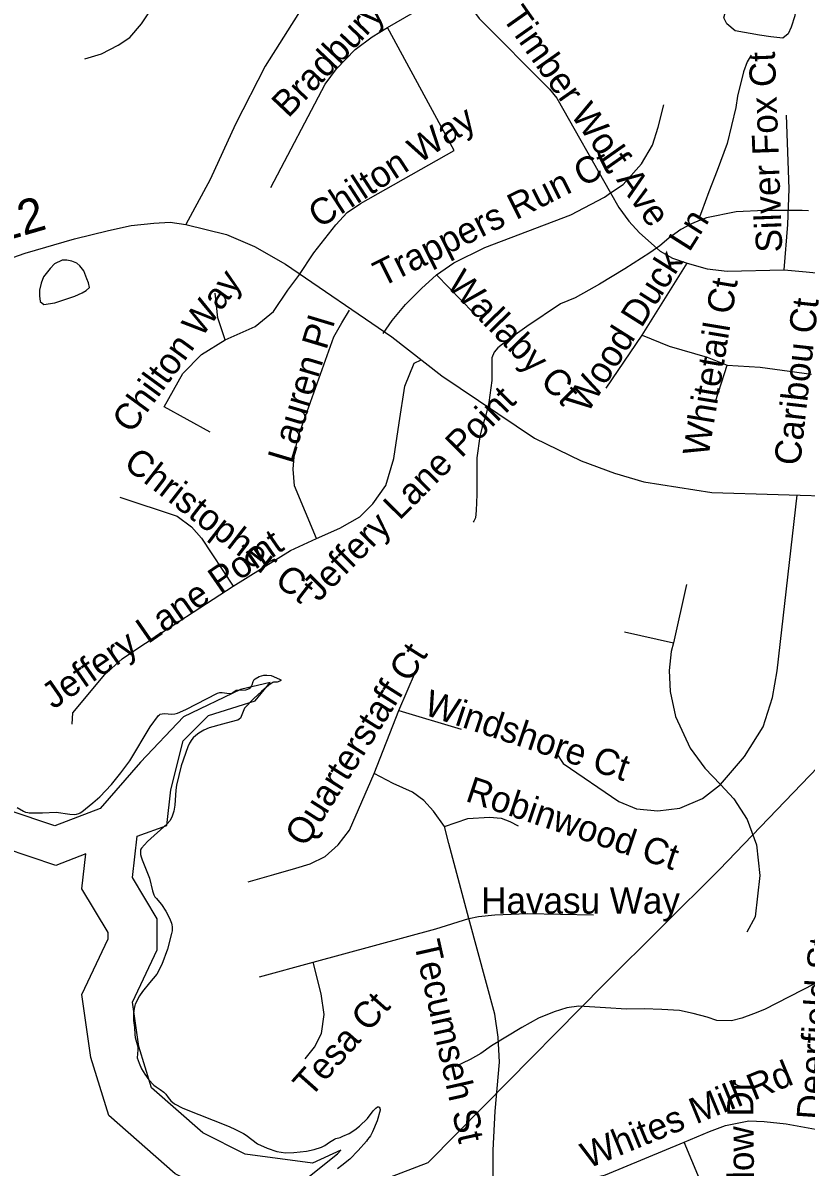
# Model space of a CAD drawing. Extents: x 1662474 to 1856135, y 779280 to 917889.
# Drawn here: x 1704946 to 1707785, y 831727 to 835872 of the extents above; entities that cross this region are included whole.
import ezdxf

# ---------------------------------------------------------------- set-up
doc = ezdxf.new("R2010")
doc.units = 0
for name, color, linetype in [('Exist Hydrographic Lake Shore', 7, 'Continuous'), ('Exist Hydrographic Misc Water Feature', 7, 'Continuous'), ('Exist Hydrographic Pond Under 1500 Sq Ft', 7, 'Continuous'), ('Exist Road Non-System Type 51', 7, 'Continuous'), ('Exist Road Non-System Type 51 Label', 7, 'Continuous'), ('Exist Road Secondary Type 51 Attributed', 7, 'Continuous'), ('Exist Utilities Electrical Transmission Line', 7, 'Continuous'), ('Old_Level_44', 7, 'Continuous'), ('Prop DGN Element Guardrail', 7, 'Continuous')]:
    doc.layers.add(name, color=color, linetype=linetype)

msp = doc.modelspace()

# ---------------------------------------------------------------- linework, layer by layer
at = {"layer": 'Exist Hydrographic Lake Shore'}
for points in [[(1705154, 833010.1), (1705160.2, 833014.1), (1705200.4, 833046.3), (1705225.6, 833068.4), (1705267.6, 833113), (1705301.5, 833155.5), (1705333.5, 833198.8), (1705408, 833322.2), (1705437.6, 833362.3), (1705441.1, 833364.9), (1705444.5, 833367.1), (1705451, 833368.6), (1705459.5, 833369.4), (1705486.2, 833367.3), (1705497.5, 833368.4), (1705506.5, 833371.2), (1705537.1, 833384.9), (1705651.9, 833443.9), (1705660, 833445.8), (1705668.4, 833445.8), (1705686, 833443.4), (1705697.2, 833442.9), (1705703.2, 833443.9), (1705706.8, 833445.5), (1705715.4, 833452.4), (1705719.5, 833454.4), (1705754.8, 833456), (1705761, 833457.6), (1705766.2, 833460.8), (1705771, 833464.7), (1705774.6, 833469.1), (1705777, 833474.4), (1705780.8, 833485.9), (1705784.6, 833492.8), (1705788, 833495.9), (1705803, 833504.1), (1705819.5, 833508.5), (1705830.9, 833509.3), (1705845.8, 833507.2), (1705876.5, 833494.9), (1705880.8, 833491.7), (1705881.2, 833490.1), (1705880.8, 833489.1), (1705877.5, 833487.5), (1705867.9, 833483.8), (1705854.8, 833483.1), (1705852.6, 833482), (1705837.4, 833472.1), (1705811.6, 833450.2), (1705782.9, 833423.8), (1705749.8, 833389.1), (1705734.8, 833352.6), (1705730.6, 833348.9), (1705725.1, 833346.1), (1705719.2, 833344.2), (1705669.8, 833331.9), (1705620.9, 833318.2), (1705601.8, 833309.6), (1705583.9, 833298.6), (1705573.4, 833290.7), (1705563.9, 833281.8), (1705558.4, 833275.2), (1705550.2, 833262.6), (1705544, 833248.9), (1705519.9, 833180.2), (1705502.5, 833110.1), (1705500.4, 833092.2), (1705499.6, 833074.1), (1705497.2, 833038.2), (1705493, 833016.1), (1705486, 832994.6), (1705478.6, 832981.2), (1705469.1, 832970.4), (1705397.8, 832906.7), (1705376.5, 832882.2), (1705374.4, 832878.6), (1705372.9, 832874.4), (1705372.4, 832865.2), (1705372.9, 832859.2), (1705375, 832850.8), (1705378.1, 832840.3), (1705405.6, 832773.6), (1705415.9, 832727.7), (1705420.9, 832713.5), (1705425.1, 832706.2), (1705430.4, 832699.6), (1705441.9, 832687), (1705448.8, 832678.1), (1705463.9, 832653.7), (1705477.2, 832628.5), (1705484.6, 832610.9), (1705486.5, 832604.1), (1705487.2, 832597), (1705486.8, 832582.6), (1705484.9, 832573.4), (1705470.8, 832516.4), (1705450.2, 832460.2), (1705431.4, 832425.1), (1705404.9, 832394.4), (1705379.9, 832362.3)], [(1704925.9, 833029.2), (1704948.8, 833016.1), (1704956.4, 833013), (1704963.9, 833010.9), (1704968.9, 833010.4), (1705017.8, 833010.6), (1705066.5, 833012.2), (1705116.6, 833005.1), (1705133.2, 833004.1), (1705141.1, 833005.1), (1705149, 833007.8), (1705154, 833010.1)], [(1705379.9, 832362.3), (1705369.1, 832346.6), (1705353.4, 832317.2), (1705351.9, 832311.9), (1705349.2, 832301.2)], [(1705349.2, 832301.2), (1705347.1, 832283.9), (1705347.1, 832257.6), (1705351.4, 832231.9), (1705352.1, 832207.2), (1705353.4, 832195.7), (1705362.4, 832162.6), (1705362.9, 832151.6), (1705360.8, 832122.2), (1705367.4, 832102.8), (1705376.2, 832083.1), (1705388.6, 832062.9), (1705403.2, 832042.4), (1705420.4, 832024), (1705429.2, 832016.9), (1705444, 832008), (1705457.6, 831998.1), (1705464.1, 831990.7), (1705473.1, 831978.4), (1705482.9, 831966.8), (1705496, 831955.5), (1705526.4, 831940.1), (1705693.9, 831873.9), (1705716.6, 831863.4), (1705746.1, 831848.4), (1705755, 831842.7), (1705775.5, 831826.4), (1705797, 831811.4), (1705831.1, 831795.4), (1705866.8, 831783.6), (1705882.5, 831780.2), (1705898, 831778.6), (1705927.8, 831779.4), (1705974.6, 831784.4), (1706001.8, 831789.9), (1706028.2, 831798.6), (1706040.5, 831805.1), (1706057.6, 831817.2), (1706075.2, 831827.9), (1706079.9, 831829.8), (1706095.6, 831834.5), (1706106.4, 831838.8), (1706128.2, 831848.9), (1706149, 831861.1), (1706166.5, 831874.4), (1706194.6, 831903.1), (1706215.4, 831930.3), (1706225.4, 831940.6), (1706231.4, 831944.8), (1706235, 831945), (1706237.1, 831944.2), (1706239.8, 831940.6), (1706240.2, 831938.8), (1706240.8, 831935.3), (1706240.5, 831932.4), (1706229.8, 831893.9), (1706213.8, 831855), (1706205.6, 831840.3), (1706200.9, 831833.5), (1706195.4, 831826.9), (1706191.2, 831820.6), (1706161.8, 831787), (1706130.9, 831755.2), (1706102.2, 831732.2), (1706086.2, 831720.1)]]:
    msp.add_lwpolyline(points, dxfattribs=at)
at = {"layer": 'Exist Hydrographic Misc Water Feature'}
for points in [[(1707585.2, 835754.6), (1707570.4, 835731.1), (1707558.1, 835695.2), (1707535.6, 835607), (1707529.6, 835565.4), (1707498.6, 835435.5), (1707462.2, 835337.7), (1707431.6, 835259.6), (1707405.3, 835187.9), (1707399.4, 835171.7), (1707399.1, 835163.4), (1707401.2, 835157.7)], [(1707793.7, 835191.5), (1707769.9, 835192), (1707677.7, 835192.2), (1707633.7, 835192.3), (1707531.5, 835186.9), (1707423.3, 835165.4), (1707401.2, 835157.7)], [(1707401.2, 835157.7), (1707369.2, 835143.5), (1707331, 835123.8), (1707286.7, 835091.8), (1707254.5, 835064.6), (1707218.3, 835038.3), (1707127.9, 834981), (1707035.7, 834925.4), (1706997.5, 834903.2), (1706947.4, 834875.6), (1706895.1, 834853.6), (1706772.4, 834772.5), (1706696.3, 834718.2), (1706667.9, 834695), (1706654, 834678.8), (1706645.8, 834658.5), (1706645.5, 834624.8), (1706645.3, 834576.4), (1706635, 834497.1), (1706622.7, 834446.4), (1706610.7, 834408.9), (1706602.3, 834372.9), (1706591.9, 834296.8), (1706591.3, 834163.1), (1706588.8, 834104.9), (1706586.9, 834078.7), (1706580.6, 834066.5), (1706578.2, 834063.2)], [(1707814.7, 832391.1), (1707634.3, 832297.9), (1707594.1, 832282.4), (1707551.7, 832266.8), (1707513.7, 832256.9), (1707461.6, 832257.2), (1707425.6, 832269.4), (1707375.6, 832283.5), (1707325.7, 832293.6), (1707261.5, 832298.2), (1707197.5, 832300.3), (1707133.5, 832298.3), (1707057.3, 832303.1), (1706961.1, 832309.2), (1706917.1, 832303.5), (1706871.1, 832289.7), (1706814.9, 832266.2), (1706754.4, 832232.2), (1706644, 832166.3), (1706605.8, 832138.4), (1706567.6, 832117), (1706511.5, 832089.4)]]:
    msp.add_lwpolyline(points, dxfattribs=at)
at = {"layer": 'Exist Hydrographic Pond Under 1500 Sq Ft'}
for points in [[(1707615.1, 835827.6), (1707528, 835842.8), (1707497.5, 835868.9), (1707486.6, 835890.7), (1707495.3, 835923.3), (1707528, 835949.5), (1707593.3, 836006.1), (1707656.5, 836086.6), (1707695.7, 836141), (1707706.6, 836160.6), (1707732.7, 836178), (1707767.6, 836186.7), (1707778.5, 836173.7), (1707776.3, 836156.3), (1707758.9, 836095.3), (1707752.3, 836049.6), (1707754.5, 835999.5), (1707750.1, 835947.3), (1707743.6, 835897.2), (1707730.5, 835855.9), (1707719.7, 835831.9), (1707700.1, 835816.7), (1707656.5, 835821), (1707615.1, 835827.6)], [(1705178.4, 834944.3), (1705167.2, 834973.8), (1705153.1, 834992.1), (1705141.9, 835001.9), (1705123.6, 835009), (1705105.3, 835011.8), (1705089.3, 835012.1), (1705061.2, 834999.6), (1705045.3, 834981.9), (1705020.8, 834952), (1705012.8, 834928.4), (1705006.7, 834903.9), (1705006.6, 834882.5), (1705008.6, 834862), (1705022.4, 834851.8), (1705062.5, 834857.6), (1705134.9, 834881.6), (1705161.1, 834893.4), (1705175.6, 834902.1), (1705188.3, 834913.4), (1705184.1, 834930.3), (1705178.4, 834944.3)]]:
    msp.add_lwpolyline(points, dxfattribs=at)
at = {"layer": 'Exist Road Non-System Type 51'}
for p, q in [((1706267.4, 835855.4), (1706520.4, 836001.4)), ((1707190.9, 834741), (1707354.1, 835001.1)), ((1706578.9, 834822.1), (1706445.5, 834959.4)), ((1707059.9, 834548.1), (1707190.9, 834741)), ((1707456.5, 834500.6), (1707498.8, 834632.4)), ((1707351.5, 833837.9), (1707303.5, 833625.6)), ((1707126.9, 833665.7), (1707303.5, 833625.6)), ((1706309, 833380.4), (1706368.6, 833521.1)), ((1706219.2, 833152.4), (1706309, 833380.4)), ((1706309, 833380.4), (1706535, 833313.8)), ((1705803.5, 832415.4), (1705998, 832468.9))]:
    msp.add_line(p, q, dxfattribs=at)
for points in [[(1706520.4, 836001.4), (1706541.4, 835967.8), (1706600.1, 835888), (1706855.2, 835631.9), (1706881.1, 835599), (1707075.9, 835255.7)], [(1705171.5, 835741.5), (1705231.6, 835759.9), (1705291.5, 835791.1), (1705333.8, 835819.5), (1705376.5, 835868.6), (1705405.6, 835912.4), (1705441.4, 835970.4)], [(1705844.5, 835275.4), (1706041.4, 835649.4), (1706083.1, 835705.4), (1706150.8, 835775.4), (1706211.9, 835821.1), (1706267.4, 835855.4)], [(1705945.8, 834956.2), (1706000.4, 835038.9), (1706079.9, 835139.9), (1706122.1, 835184.4), (1706170.4, 835217.9), (1706509, 835410), (1706267.4, 835855.4)], [(1707075.9, 835255.7), (1707121.4, 835286.9), (1707187.5, 835361.8), (1707227.6, 835429.2), (1707248.6, 835494), (1707269.1, 835574.6)], [(1707705.6, 834977.5), (1707718.1, 835141.2), (1707723.1, 835271.2), (1707714, 835537.6)], [(1706445.5, 834959.4), (1706508, 835002.4), (1706620.6, 835057.9), (1706932.4, 835177), (1707053.6, 835240.2), (1707075.9, 835255.7)], [(1707075.9, 835255.7), (1707105.9, 835203.5), (1707142.6, 835153.4), (1707181.1, 835111.6), (1707256.2, 835044.9), (1707299.9, 835019), (1707354.1, 835001.1)], [(1707705.6, 834977.5), (1707784.9, 834970.2), (1707895.1, 834958.6), (1707964.9, 834954.4), (1708008.2, 834953.1), (1708073.9, 834964.7), (1708130.5, 834986.7), (1708257.9, 835041.2), (1708489.1, 835145.2)], [(1707354.1, 835001.1), (1707426.4, 834981.4), (1707499, 834972.2), (1707705.6, 834977.5)], [(1705679.9, 834723.2), (1705787.8, 834772.5), (1705854.8, 834826.4), (1705906.9, 834903.5), (1705945.8, 834956.2)], [(1706251.9, 834746.5), (1706284.9, 834794), (1706332.6, 834851.8), (1706391.1, 834909.5), (1706445.5, 834959.4)], [(1705679.9, 834723.2), (1705652.6, 834803.5), (1705643.4, 834893)], [(1706010.9, 834003.8), (1705930.9, 834195.1), (1705925.6, 834255.4), (1705930.9, 834314), (1705946.6, 834379.4), (1706073.6, 834734.4), (1706101.6, 834785.7), (1706129.8, 834831.6)], [(1705625.6, 834388.8), (1705458.9, 834481.4), (1705525.6, 834601.4), (1705593.4, 834670.2), (1705679.9, 834723.2)], [(1707190.9, 834741), (1707288.9, 834700.4), (1707426.4, 834660.7), (1707498.8, 834632.4)], [(1706010.9, 834003.8), (1706095.4, 834041.2), (1706167, 834082), (1706214, 834129.2), (1706261.5, 834195.6), (1706291.1, 834294), (1706310.1, 834423.2), (1706330.9, 834555.4), (1706363.9, 834638.9), (1706389.1, 834651)], [(1707498.8, 834632.4), (1707618.1, 834624.2), (1707803.5, 834599.2)], [(1705297.5, 834153.1), (1705505.1, 834085.4), (1705556.9, 834046.2), (1705593.4, 834005.6), (1705708, 833831.4)], [(1707474.4, 833112.7), (1707561.8, 833213.8), (1707628.4, 833321.1), (1707663.1, 833427.9), (1707679.6, 833524.8), (1707752.1, 834160.4)], [(1705708, 833831.4), (1705916.4, 833960.8), (1706010.9, 834003.8)], [(1705124.5, 833331.6), (1705127.6, 833372.2), (1705243.4, 833510.9), (1705305.9, 833568.4), (1705366, 833608.8), (1705708, 833831.4)], [(1707303.5, 833625.6), (1707296.1, 833594.1), (1707288, 833525.6), (1707291.9, 833449.4), (1707311.1, 833358.6), (1707363.9, 833243.9), (1707417.1, 833172), (1707474.4, 833112.7)], [(1706878.9, 833227.4), (1706904, 833188.9), (1707105.6, 833050.8), (1707169.9, 833024.5), (1707247.4, 833017.9), (1707327.4, 833027.4), (1707408.8, 833062.1), (1707474.4, 833112.7)], [(1705763.1, 832759.9), (1705856.2, 832786.4), (1705935.2, 832810.1), (1705987, 832825.6), (1706041.4, 832852.4), (1706089.1, 832894.1), (1706129.8, 832947.4), (1706219.2, 833152.4)], [(1706474.6, 832961), (1706434.2, 833015.9), (1706399.6, 833054.4), (1706357.9, 833084.9), (1706288, 833116.9), (1706219.2, 833152.4)], [(1707474.4, 833112.7), (1707523.1, 833060.8), (1707571.2, 832985.9), (1707604.2, 832894.4), (1707617.1, 832782.8), (1707599.6, 832632.9), (1707570.1, 832577.5)], [(1706474.6, 832961), (1706558.9, 832989.4), (1706637.1, 832994.4), (1706679.1, 832990.2), (1706711.1, 832978.6), (1706741.6, 832963.6)], [(1706562.1, 832627.7), (1706490.1, 832898.5), (1706474.6, 832961)], [(1706562.1, 832627.7), (1706597.5, 832634), (1706656.9, 832640.5), (1706774.4, 832646), (1707013.8, 832640.5)], [(1705998, 832468.9), (1706442.9, 832590.4), (1706562.1, 832627.7)], [(1706651, 831680.7), (1706651, 831787.8), (1706658.4, 831929.2), (1706673.4, 832106.7), (1706668.6, 832197.5), (1706656, 832280.4), (1706562.1, 832627.7)], [(1705969.4, 832119.2), (1706003.2, 832160.8), (1706028.5, 832211.2), (1706038.6, 832279.1), (1706027.1, 832354.4), (1705998, 832468.9)], [(1707342.4, 831817.4), (1707434.5, 831856), (1707492.5, 831876.8), (1707577, 831893.9), (1707632.1, 831891.8), (1707712.4, 831883.9), (1707871.1, 831855)], [(1706832.1, 831673.4), (1706899.6, 831672.1), (1706971.5, 831677.9), (1707057.6, 831698.9), (1707342.4, 831817.4)], [(1707783.2, 830389.7), (1707699.9, 830430.9), (1707578.6, 830535.9), (1707500.6, 830639.2), (1707425.2, 830747.4), (1707383, 830849.5), (1707368.1, 830934), (1707366.8, 830995.7), (1707377, 831079.4), (1707394.4, 831179.2), (1707440.2, 831353.2), (1707450.2, 831445.9), (1707448.9, 831509.9), (1707419.5, 831632.2), (1707342.4, 831817.4)]]:
    msp.add_lwpolyline(points, dxfattribs=at)
at = {"layer": 'Exist Road Secondary Type 51 Attributed'}
for points in [[(1707794.7, 838065.3), (1707616.9, 837861.7), (1707414.3, 837649.9), (1707239.2, 837439.6), (1706831.8, 836991.9), (1706615.7, 836735), (1706418.4, 836489.9), (1706035.1, 836033.2), (1705957.4, 835925.5), (1705824.6, 835715.1), (1705716.9, 835504.8), (1705625.3, 835304.6), (1705536.4, 835141.7)], [(1704437.9, 834840.3), (1704679, 834940.5), (1704954.8, 835037.4), (1705133.8, 835089.6), (1705256.8, 835119.4), (1705338.8, 835138), (1705421, 835146.6), (1705480.6, 835150.3), (1705536.4, 835141.7)], [(1705536.4, 835141.7), (1705683.8, 835105.1), (1705786, 835061.3), (1705898, 834998), (1706282.8, 834734), (1706464.1, 834592.7), (1706799.9, 834367.1), (1706969.1, 834285.9), (1707089.7, 834240.8), (1707195.9, 834208.7), (1707442.7, 834170.9), (1708884.9, 834127.2)]]:
    msp.add_lwpolyline(points, dxfattribs=at)
at = {"layer": 'Exist Utilities Electrical Transmission Line'}
msp.add_lwpolyline([(1702457, 829035.6), (1702598.5, 829186.2), (1702651.1, 829231.6), (1702959.6, 829456.3), (1703332.8, 829734.2), (1703510.4, 829864.3), (1703766.6, 830053.6), (1704004.4, 830225.1), (1704278.8, 830424.2), (1704376.8, 830502), (1704694.3, 830746.7), (1705090.4, 831084.8), (1705419.5, 831351.4), (1705966.5, 831571.8), (1706414.8, 831743.3), (1706617.1, 831947.3), (1707052.3, 832388.9), (1707471.1, 832804.7), (1707827.4, 833175.3)], dxfattribs=at)
at = {"layer": 'Old_Level_44'}
for points in [[(1705788.5, 833415.9), (1705842.9, 833482.3), (1705734.8, 833456.9), (1705528.5, 833358.3), (1705372.4, 833193.1), (1705226.3, 833026.3), (1705062.8, 832963.4), (1704892.6, 833020.1), (1704838.9, 833180.9), (1704851.2, 833315.4), (1704778.2, 833285.8), (1704710.1, 833497.6), (1704640.9, 833577.6), (1704578.4, 833665), (1704577.4, 833782.7), (1704501.5, 833909.3), (1704495.9, 834016.7), (1704379.2, 834220), (1704333.4, 834339.7), (1704334, 834430.4), (1704307.4, 834497.4), (1704259.9, 834538.9), (1704231.5, 834637.2), (1704160.8, 834674.3)], [(1705174.4, 832861.5), (1705066, 832819.8), (1704785.7, 832913.2), (1704718.2, 833115.7), (1704694, 833106), (1704589.8, 833430), (1704534.5, 833493.9), (1704443.6, 833621.1), (1704442.5, 833744.8), (1704368.3, 833868.7), (1704362.6, 833977.4), (1704270.6, 834137.6)], [(1705930.3, 831649.9), (1706086.4, 831774.7), (1706099.1, 831788.4), (1705995.4, 831740.6), (1705751.6, 831773.8), (1705598.1, 831850.5), (1705412.4, 832014.2), (1705366.6, 832163.2), (1705343.6, 832324), (1705433.3, 832513.2), (1705433.3, 832626.1), (1705343.7, 832775.3), (1705360.3, 832925.3), (1705467.6, 832964.3), (1705482.8, 833093.6), (1705527.2, 833270.8), (1705619.6, 833363.1), (1705788.5, 833415.9)], [(1706187.8, 830747.1), (1706092.2, 830787.2), (1705925, 830801.2), (1705742.7, 830983.4), (1705683.6, 831263.7), (1705683.6, 831498.5), (1705721.1, 831598.5), (1705698.5, 831601.6), (1705497.9, 831701.8), (1705257.3, 831914), (1705192.5, 832124.2), (1705160, 832351.8), (1705255.5, 832553.2), (1705255.5, 832576.8), (1705160.3, 832735.3), (1705174.4, 832861.5)]]:
    msp.add_lwpolyline(points, dxfattribs=at)

# ---------------------------------------------------------------- texts
at = {"layer": 'Exist Road Non-System Type 51 Label'}
for s, rotation, p in [('Bradbury Way', 46.5409, (1705908.1, 835524.2)), ('Timber Wolf Ave', 305.1769, (1706679.9, 835891.8)), ('Silver Fox Ct', 92.1374, (1707698.4, 835041.7)), ('Chilton Way', 33.0275, (1706020.7, 835125.6)), ('Trappers Run Ct', 26.5778, (1706247.1, 834913.3)), ('Wood Duck Ln', 57.7161, (1706991.5, 834453.5)), ('Chilton Way', 53.9006, (1705339.4, 834380.2)), ('Wallaby Ct', 314.1772, (1706477.2, 834920.1)), ('Whitetail Ct', 80.5428, (1707430.4, 834297.5)), ('Caribou Ct', 83.5958, (1707762.5, 834265.7)), ('Lauren Pl', 73.3629, (1705922.7, 834271.3)), ('Jeffery Lane Point', 45.2014, (1706017.5, 833771.3)), ('Christopher Ct', 322.2903, (1705306.4, 834266.1)), ('Jeffery Lane Point', 34.7162, (1705056.9, 833383)), ('Quarterstaff Ct', 57.6411, (1705970, 832881.9)), ('Windshore Ct', 341.5555, (1706394.5, 833367.9)), ('Robinwood Ct', 341.5555, (1706545.9, 833053.9)), ('Tecumseh St', 282.6858, (1706363.1, 832538.2)), ('Deerfield St', 86.0839, (1707844.3, 831895.8)), ('Tesa Ct', 48.4695, (1705988.1, 831974.7)), ('Whites Mill Rd', 22.3518, (1706993.8, 831720)), ('Oak Hollow Dr', 90.5403, (1707600.1, 831225.6))]:
    msp.add_text(s, height=95, rotation=rotation, dxfattribs=at).set_placement(p)
msp.add_text('Havasu Way', height=95, dxfattribs=at).set_placement((1706607, 832645))
at = {"layer": 'Prop DGN Element Guardrail'}
msp.add_text('.22', height=125, rotation=16.2513, dxfattribs=at).set_placement((1704814.6, 835061.6))

doc.saveas('drawing.dxf')
